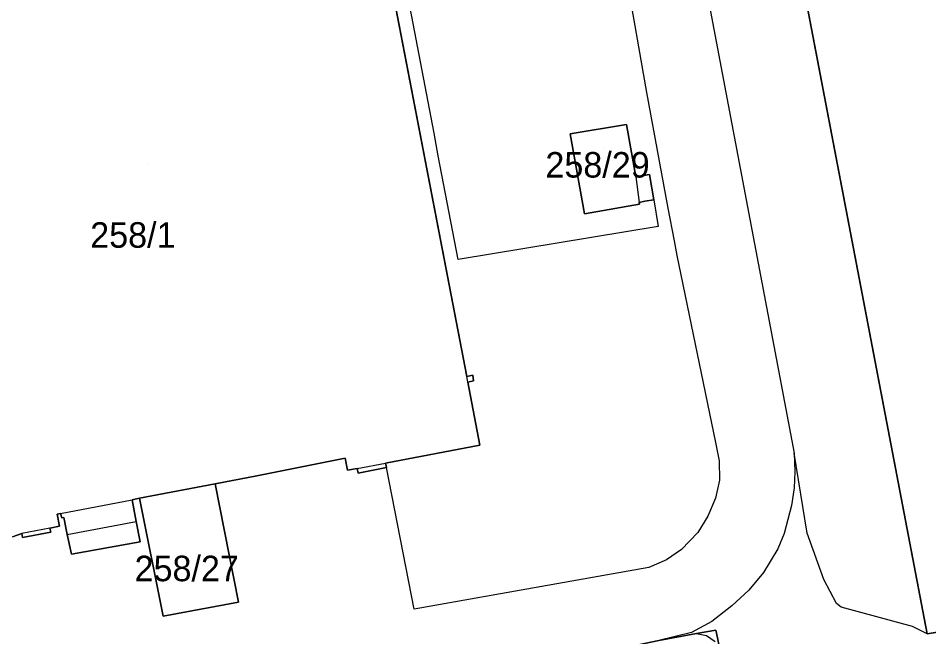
# Model space of a CAD drawing. Extents: x -263423 to -261326, y -1240067 to -1237864.
# Drawn here: x -263355 to -263283.6, y -1239442.4 to -1239393.9 of the extents above; entities that cross this region are included whole.
import ezdxf

# ---------------------------------------------------------------- set-up
doc = ezdxf.new("R2010")
doc.units = 0
for name, color, linetype in [('body_kn', 7, 'Continuous'), ('kladpar_druhypozemkov', 7, 'Continuous'), ('kladpar_hranice', 7, 'Continuous'), ('kladpar_parcelnecisla', 7, 'Continuous'), ('kladpar_plochy', 7, 'Continuous'), ('zappar_hrandruhpozemk', 7, 'Continuous'), ('znacky', 7, 'Continuous')]:
    doc.layers.add(name, color=color, linetype=linetype)

msp = doc.modelspace()

# ---------------------------------------------------------------- linework, layer by layer
at = {"layer": 'body_kn'}
for p, q in [((-263305.71, -1239399.69), (-263305.71, -1239399.69)), ((-263307.28, -1239402.21), (-263307.28, -1239402.21)), ((-263307.28, -1239402.21), (-263307.28, -1239402.21)), ((-263322.38, -1239402.89), (-263322.38, -1239402.89)), ((-263311.71, -1239402.92), (-263311.71, -1239402.92)), ((-263322.07, -1239404.65), (-263322.07, -1239404.65)), ((-263305.49, -1239406.12), (-263305.49, -1239406.12)), ((-263306.57, -1239406.31), (-263306.57, -1239406.31)), ((-263306.57, -1239406.31), (-263306.57, -1239406.31)), ((-263306.3, -1239408.31), (-263306.3, -1239408.31)), ((-263305.85, -1239408.22), (-263305.85, -1239408.22)), ((-263305.15, -1239408.1), (-263305.15, -1239408.1)), ((-263305.15, -1239408.1), (-263305.15, -1239408.1)), ((-263306.28, -1239408.44), (-263306.28, -1239408.44)), ((-263304.05, -1239408.75), (-263304.05, -1239408.75)), ((-263310.59, -1239409.21), (-263310.59, -1239409.21)), ((-263304.81, -1239410.19), (-263304.81, -1239410.19)), ((-263303.55, -1239411.32), (-263303.55, -1239411.32)), ((-263303.33, -1239412.47), (-263303.33, -1239412.47)), ((-263320.48, -1239412.79), (-263320.48, -1239412.79)), ((-263319.82, -1239421.95), (-263319.82, -1239421.95)), ((-263319.35, -1239421.85), (-263319.35, -1239421.85)), ((-263319.74, -1239422.4), (-263319.74, -1239422.4)), ((-263319.74, -1239422.4), (-263319.74, -1239422.4)), ((-263319.28, -1239422.31), (-263319.28, -1239422.31)), ((-263318.79, -1239427.34), (-263318.79, -1239427.34)), ((-263300.3, -1239427.12), (-263300.3, -1239427.12)), ((-263329.36, -1239428.35), (-263329.36, -1239428.35)), ((-263294.14, -1239427.98), (-263294.14, -1239427.98)), ((-263326.18, -1239428.74), (-263326.18, -1239428.74)), ((-263326.11, -1239429.09), (-263326.11, -1239429.09)), ((-263300.02, -1239428.58), (-263300.02, -1239428.58)), ((-263336.29, -1239429.74), (-263336.29, -1239429.74)), ((-263329.17, -1239429.31), (-263329.17, -1239429.31)), ((-263328.42, -1239429.17), (-263328.42, -1239429.17)), ((-263328.42, -1239429.17), (-263328.42, -1239429.17)), ((-263328.34, -1239429.54), (-263328.34, -1239429.54)), ((-263294.08, -1239429.42), (-263294.08, -1239429.42)), ((-263339.56, -1239430.37), (-263339.56, -1239430.37)), ((-263299.99, -1239430.08), (-263299.99, -1239430.08)), ((-263294.14, -1239430.68), (-263294.14, -1239430.68)), ((-263346.07, -1239431.62), (-263346.07, -1239431.62)), ((-263345.48, -1239431.5), (-263345.48, -1239431.5)), ((-263345.48, -1239431.5), (-263345.48, -1239431.5)), ((-263300.3, -1239431.5), (-263300.3, -1239431.5)), ((-263294.34, -1239432.08), (-263294.34, -1239432.08)), ((-263351.95, -1239432.74), (-263351.95, -1239432.74)), ((-263351.69, -1239432.69), (-263351.69, -1239432.69)), ((-263351.69, -1239432.69), (-263351.69, -1239432.69)), ((-263351.58, -1239433.04), (-263351.58, -1239433.04)), ((-263351.43, -1239433.01), (-263351.43, -1239433.01)), ((-263345.75, -1239433.32), (-263345.75, -1239433.32)), ((-263300.9, -1239432.9), (-263300.9, -1239432.9)), ((-263352.51, -1239433.85), (-263352.51, -1239433.85)), ((-263352.51, -1239433.85), (-263352.51, -1239433.85)), ((-263351.76, -1239433.7), (-263351.76, -1239433.7)), ((-263354.71, -1239434.27), (-263354.71, -1239434.27)), ((-263354.66, -1239434.57), (-263354.66, -1239434.57)), ((-263352.44, -1239434.16), (-263352.44, -1239434.16)), ((-263351.15, -1239434.35), (-263351.15, -1239434.35)), ((-263351.15, -1239434.35), (-263351.15, -1239434.35)), ((-263301.7, -1239434.2), (-263301.7, -1239434.2)), ((-263294.93, -1239434.27), (-263294.93, -1239434.27)), ((-263293.13, -1239434.25), (-263293.13, -1239434.25)), ((-263345.44, -1239434.91), (-263345.44, -1239434.91)), ((-263302.97, -1239435.53), (-263302.97, -1239435.53)), ((-263295.43, -1239435.46), (-263295.43, -1239435.46)), ((-263350.81, -1239435.9), (-263350.81, -1239435.9)), ((-263305.55, -1239436.94), (-263305.55, -1239436.94)), ((-263304.16, -1239436.33), (-263304.16, -1239436.33)), ((-263296.54, -1239437.32), (-263296.54, -1239437.32)), ((-263291.8, -1239437.87), (-263291.8, -1239437.87)), ((-263297.7, -1239438.72), (-263297.7, -1239438.72)), ((-263337.73, -1239439.64), (-263337.73, -1239439.64)), ((-263290.83, -1239439.76), (-263290.83, -1239439.76)), ((-263323.94, -1239440.19), (-263323.94, -1239440.19)), ((-263299.04, -1239439.93), (-263299.04, -1239439.93)), ((-263290.45, -1239440.03), (-263290.45, -1239440.03)), ((-263343.64, -1239440.75), (-263343.64, -1239440.75)), ((-263300.6, -1239441.16), (-263300.6, -1239441.16)), ((-263300.29, -1239441.85), (-263300.29, -1239441.85)), ((-263300.29, -1239441.85), (-263300.29, -1239441.85)), ((-263284.86, -1239441.57), (-263284.86, -1239441.57)), ((-263302.18, -1239442.02), (-263302.18, -1239442.02)), ((-263301.8, -1239442.1), (-263301.8, -1239442.1)), ((-263301.8, -1239442.1), (-263301.8, -1239442.1)), ((-263301.02, -1239442.27), (-263301.02, -1239442.27)), ((-263283.72, -1239442.13), (-263283.72, -1239442.13)), ((-263283.72, -1239442.13), (-263283.72, -1239442.13))]:
    msp.add_line(p, q, dxfattribs=at)
at = {"layer": 'kladpar_druhypozemkov'}
for p, q in [((-263309.12, -1239404.01), (-263309.12, -1239404.01)), ((-263345.53, -1239409.75), (-263345.53, -1239409.75)), ((-263342.08, -1239435.95), (-263342.08, -1239435.95))]:
    msp.add_line(p, q, dxfattribs=at)
at = {"layer": 'kladpar_hranice'}
for points in [[(-263295.38, -1239381.13), (-263283.72, -1239442.13), (-263268.28, -1239439.56)], [(-263268.28, -1239439.56), (-263283.72, -1239442.13), (-263295.38, -1239381.13)], [(-263355.46, -1239434.52), (-263354.71, -1239434.27), (-263354.66, -1239434.57), (-263352.44, -1239434.16), (-263352.51, -1239433.85), (-263351.76, -1239433.7), (-263351.95, -1239432.74), (-263351.69, -1239432.69), (-263351.58, -1239433.04), (-263351.43, -1239433.01), (-263351.15, -1239434.35), (-263350.81, -1239435.9), (-263345.44, -1239434.91), (-263345.75, -1239433.32), (-263346.07, -1239431.62), (-263345.48, -1239431.5), (-263343.64, -1239440.75), (-263337.73, -1239439.64), (-263339.56, -1239430.37), (-263336.29, -1239429.74), (-263329.36, -1239428.35), (-263329.17, -1239429.31), (-263328.42, -1239429.17), (-263328.34, -1239429.54), (-263326.11, -1239429.09), (-263326.18, -1239428.74), (-263318.79, -1239427.34), (-263319.74, -1239422.4), (-263319.28, -1239422.31), (-263319.35, -1239421.85), (-263319.82, -1239421.95), (-263326.48, -1239387.35)], [(-263326.48, -1239387.35), (-263319.82, -1239421.95), (-263319.35, -1239421.85), (-263319.28, -1239422.31), (-263319.74, -1239422.4), (-263318.79, -1239427.34), (-263326.18, -1239428.74), (-263326.11, -1239429.09), (-263328.34, -1239429.54), (-263328.42, -1239429.17), (-263329.17, -1239429.31), (-263329.36, -1239428.35), (-263336.29, -1239429.74), (-263339.56, -1239430.37), (-263345.48, -1239431.5), (-263346.07, -1239431.62), (-263345.75, -1239433.32), (-263345.44, -1239434.91), (-263350.81, -1239435.9), (-263351.15, -1239434.35), (-263351.43, -1239433.01), (-263351.58, -1239433.04), (-263351.69, -1239432.69), (-263351.95, -1239432.74), (-263351.76, -1239433.7), (-263352.51, -1239433.85), (-263352.44, -1239434.16), (-263354.66, -1239434.57), (-263354.71, -1239434.27), (-263355.46, -1239434.52)], [(-263307.28, -1239402.21), (-263311.71, -1239402.92), (-263310.59, -1239409.21), (-263306.28, -1239408.44), (-263306.3, -1239408.31), (-263305.85, -1239408.22), (-263305.15, -1239408.1), (-263305.49, -1239406.12), (-263306.57, -1239406.31), (-263307.28, -1239402.21)], [(-263307.28, -1239402.21), (-263306.57, -1239406.31), (-263305.49, -1239406.12), (-263305.15, -1239408.1), (-263305.85, -1239408.22), (-263306.3, -1239408.31), (-263306.28, -1239408.44), (-263310.59, -1239409.21), (-263311.71, -1239402.92), (-263307.28, -1239402.21)], [(-263345.48, -1239431.5), (-263339.56, -1239430.37), (-263337.73, -1239439.64), (-263343.64, -1239440.75), (-263345.48, -1239431.5)], [(-263297, -1239458.35), (-263299.05, -1239447.52), (-263299.41, -1239445.87), (-263299.93, -1239443.5), (-263300.16, -1239442.46), (-263300.29, -1239441.85), (-263301.8, -1239442.1), (-263304.75, -1239442.66), (-263306.88, -1239443.09), (-263346.15, -1239450.09), (-263345.41, -1239453.92), (-263358.16, -1239456.4)], [(-263300.29, -1239441.85), (-263300.16, -1239442.46), (-263299.93, -1239443.5), (-263299.41, -1239445.87), (-263299.05, -1239447.52), (-263300.36, -1239447.74), (-263305.83, -1239448.66), (-263306.58, -1239444.63), (-263306.88, -1239443.09), (-263304.75, -1239442.66), (-263301.8, -1239442.1), (-263300.29, -1239441.85)]]:
    msp.add_lwpolyline(points, dxfattribs=at)
at = {"layer": 'kladpar_plochy'}
for p, q in [((-263295.38, -1239381.13), (-263283.72, -1239442.13)), ((-263283.72, -1239442.13), (-263295.38, -1239381.13)), ((-263319.82, -1239421.95), (-263326.48, -1239387.35)), ((-263326.48, -1239387.35), (-263319.82, -1239421.95)), ((-263307.28, -1239402.21), (-263311.71, -1239402.92)), ((-263306.57, -1239406.31), (-263307.28, -1239402.21)), ((-263311.71, -1239402.92), (-263310.59, -1239409.21)), ((-263305.49, -1239406.12), (-263306.57, -1239406.31)), ((-263305.15, -1239408.1), (-263305.49, -1239406.12)), ((-263306.3, -1239408.31), (-263305.85, -1239408.22)), ((-263306.28, -1239408.44), (-263306.3, -1239408.31)), ((-263305.85, -1239408.22), (-263305.15, -1239408.1)), ((-263310.59, -1239409.21), (-263306.28, -1239408.44)), ((-263319.35, -1239421.85), (-263319.82, -1239421.95)), ((-263319.82, -1239421.95), (-263319.35, -1239421.85)), ((-263319.28, -1239422.31), (-263319.35, -1239421.85)), ((-263319.35, -1239421.85), (-263319.28, -1239422.31)), ((-263319.74, -1239422.4), (-263319.28, -1239422.31)), ((-263319.28, -1239422.31), (-263319.74, -1239422.4)), ((-263318.79, -1239427.34), (-263319.74, -1239422.4)), ((-263319.74, -1239422.4), (-263318.79, -1239427.34)), ((-263326.18, -1239428.74), (-263318.79, -1239427.34)), ((-263318.79, -1239427.34), (-263326.18, -1239428.74)), ((-263336.29, -1239429.74), (-263329.36, -1239428.35)), ((-263329.36, -1239428.35), (-263336.29, -1239429.74)), ((-263329.36, -1239428.35), (-263329.17, -1239429.31)), ((-263329.17, -1239429.31), (-263329.36, -1239428.35)), ((-263328.34, -1239429.54), (-263326.11, -1239429.09)), ((-263326.11, -1239429.09), (-263328.34, -1239429.54)), ((-263326.11, -1239429.09), (-263326.18, -1239428.74)), ((-263326.18, -1239428.74), (-263326.11, -1239429.09)), ((-263339.56, -1239430.37), (-263336.29, -1239429.74)), ((-263336.29, -1239429.74), (-263339.56, -1239430.37)), ((-263329.17, -1239429.31), (-263328.42, -1239429.17)), ((-263328.42, -1239429.17), (-263329.17, -1239429.31)), ((-263328.42, -1239429.17), (-263328.34, -1239429.54)), ((-263328.34, -1239429.54), (-263328.42, -1239429.17)), ((-263339.56, -1239430.37), (-263345.48, -1239431.5)), ((-263337.73, -1239439.64), (-263339.56, -1239430.37)), ((-263346.07, -1239431.62), (-263345.48, -1239431.5)), ((-263345.48, -1239431.5), (-263346.07, -1239431.62)), ((-263345.75, -1239433.32), (-263346.07, -1239431.62)), ((-263346.07, -1239431.62), (-263345.75, -1239433.32)), ((-263345.48, -1239431.5), (-263343.64, -1239440.75)), ((-263351.95, -1239432.74), (-263351.69, -1239432.69)), ((-263351.69, -1239432.69), (-263351.95, -1239432.74)), ((-263351.76, -1239433.7), (-263351.95, -1239432.74)), ((-263351.95, -1239432.74), (-263351.76, -1239433.7)), ((-263351.69, -1239432.69), (-263351.58, -1239433.04)), ((-263351.58, -1239433.04), (-263351.69, -1239432.69)), ((-263351.58, -1239433.04), (-263351.43, -1239433.01)), ((-263351.43, -1239433.01), (-263351.58, -1239433.04)), ((-263351.43, -1239433.01), (-263351.15, -1239434.35)), ((-263351.15, -1239434.35), (-263351.43, -1239433.01)), ((-263345.44, -1239434.91), (-263345.75, -1239433.32)), ((-263345.75, -1239433.32), (-263345.44, -1239434.91)), ((-263352.51, -1239433.85), (-263351.76, -1239433.7)), ((-263351.76, -1239433.7), (-263352.51, -1239433.85)), ((-263352.44, -1239434.16), (-263352.51, -1239433.85)), ((-263352.51, -1239433.85), (-263352.44, -1239434.16)), ((-263355.46, -1239434.52), (-263354.71, -1239434.27)), ((-263354.71, -1239434.27), (-263355.46, -1239434.52)), ((-263354.71, -1239434.27), (-263354.66, -1239434.57)), ((-263354.66, -1239434.57), (-263354.71, -1239434.27)), ((-263354.66, -1239434.57), (-263352.44, -1239434.16)), ((-263352.44, -1239434.16), (-263354.66, -1239434.57)), ((-263351.15, -1239434.35), (-263350.81, -1239435.9)), ((-263350.81, -1239435.9), (-263351.15, -1239434.35)), ((-263350.81, -1239435.9), (-263345.44, -1239434.91)), ((-263345.44, -1239434.91), (-263350.81, -1239435.9)), ((-263343.64, -1239440.75), (-263337.73, -1239439.64)), ((-263283.72, -1239442.13), (-263268.28, -1239439.56)), ((-263268.28, -1239439.56), (-263283.72, -1239442.13)), ((-263300.29, -1239441.85), (-263301.8, -1239442.1)), ((-263300.16, -1239442.46), (-263300.29, -1239441.85)), ((-263301.8, -1239442.1), (-263304.75, -1239442.66))]:
    msp.add_line(p, q, dxfattribs=at)
for points in [[(-263307.28, -1239402.21), (-263306.57, -1239406.31), (-263305.49, -1239406.12), (-263305.15, -1239408.1), (-263305.85, -1239408.22), (-263306.3, -1239408.31), (-263306.28, -1239408.44), (-263310.59, -1239409.21), (-263311.71, -1239402.92)], [(-263345.48, -1239431.5), (-263339.56, -1239430.37), (-263337.73, -1239439.64), (-263343.64, -1239440.75)], [(-263300.29, -1239441.85), (-263300.16, -1239442.46), (-263299.93, -1239443.5), (-263299.41, -1239445.87), (-263299.05, -1239447.52), (-263300.36, -1239447.74), (-263305.83, -1239448.66), (-263306.58, -1239444.63), (-263306.88, -1239443.09), (-263304.75, -1239442.66), (-263301.8, -1239442.1)]]:
    msp.add_lwpolyline(points, close=True, dxfattribs=at)
at = {"layer": 'zappar_hrandruhpozemk'}
for p, q in [((-263302.74, -1239382.58), (-263294.14, -1239427.98)), ((-263306.57, -1239406.31), (-263306.3, -1239408.31)), ((-263305.15, -1239408.1), (-263304.81, -1239410.19)), ((-263304.81, -1239410.19), (-263320.48, -1239412.79)), ((-263303.33, -1239412.47), (-263300.3, -1239427.12)), ((-263319.74, -1239422.4), (-263319.82, -1239421.95)), ((-263328.42, -1239429.17), (-263326.18, -1239428.74)), ((-263323.94, -1239440.19), (-263326.11, -1239429.09)), ((-263351.69, -1239432.69), (-263346.07, -1239431.62)), ((-263351.15, -1239434.35), (-263345.75, -1239433.32)), ((-263352.51, -1239433.85), (-263354.71, -1239434.27)), ((-263291.8, -1239437.87), (-263293.13, -1239434.25)), ((-263305.55, -1239436.94), (-263323.94, -1239440.19)), ((-263301.8, -1239442.1), (-263301.02, -1239442.27)), ((-263301.02, -1239442.27), (-263300.34, -1239442.73))]:
    msp.add_line(p, q, dxfattribs=at)
for points in [[(-263322.53, -1239391.44), (-263323.51, -1239386.39), (-263308.51, -1239383.69), (-263305.71, -1239399.69), (-263304.05, -1239408.75), (-263303.55, -1239411.32), (-263303.33, -1239412.47)], [(-263320.48, -1239412.79), (-263322.07, -1239404.65), (-263322.38, -1239402.89), (-263324.49, -1239391.8)], [(-263300.3, -1239427.12), (-263300.02, -1239428.58), (-263299.99, -1239430.08), (-263300.3, -1239431.5), (-263300.9, -1239432.9), (-263301.7, -1239434.2), (-263302.97, -1239435.53), (-263304.16, -1239436.33), (-263305.55, -1239436.94)], [(-263293.13, -1239434.25), (-263294.14, -1239427.98), (-263294.08, -1239429.42), (-263294.14, -1239430.68), (-263294.34, -1239432.08), (-263294.93, -1239434.27), (-263295.43, -1239435.46), (-263296.54, -1239437.32), (-263297.7, -1239438.72), (-263299.04, -1239439.93), (-263300.6, -1239441.16), (-263302.18, -1239442.02), (-263304.75, -1239442.66)], [(-263283.72, -1239442.13), (-263284.86, -1239441.57), (-263290.45, -1239440.03), (-263290.83, -1239439.76), (-263291.8, -1239437.87)]]:
    msp.add_lwpolyline(points, dxfattribs=at)
at = {"layer": 'znacky'}
msp.add_line((-263344.79, -1239405.28), (-263344.79, -1239405.28), dxfattribs=at)

# ---------------------------------------------------------------- texts
at = {"layer": 'kladpar_parcelnecisla'}
for s, p in [('258/29', (-263313.65, -1239406.36)), ('258/1', (-263349.353, -1239411.86)), ('258/27', (-263345.873, -1239438.01))]:
    msp.add_text(s, height=2, dxfattribs=at).set_placement(p)

doc.saveas('drawing.dxf')
